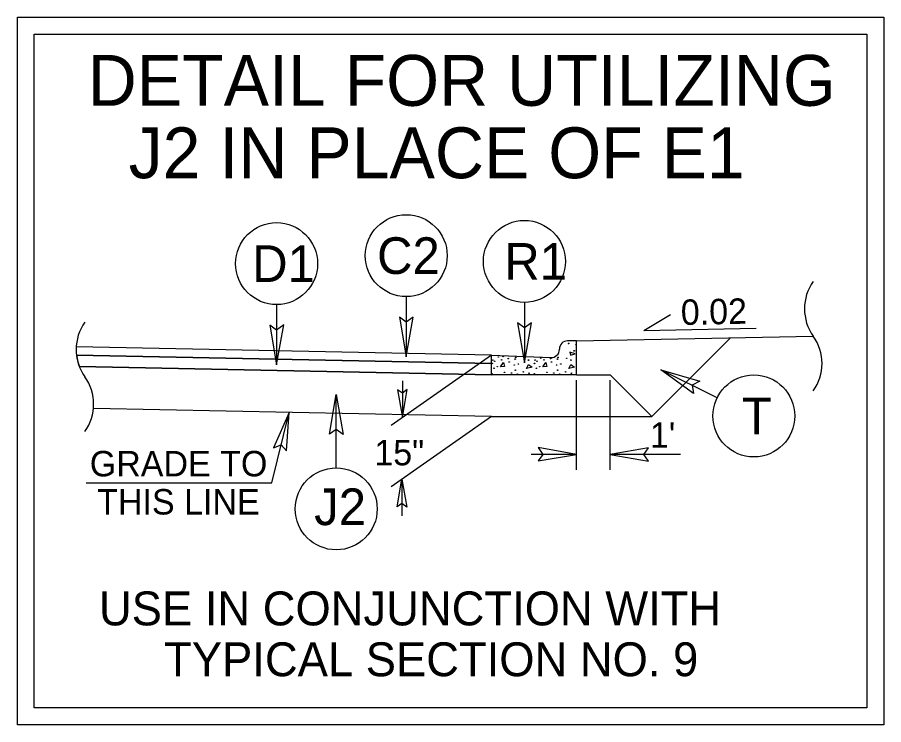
# Model space of a CAD drawing. Extents: x 1487909 to 1489267, y 497866 to 499814.
# Drawn here: x 1489064.07 to 1489089.62, y 498036.44 to 498057.3 of the extents above; entities that cross this region are included whole.
import ezdxf

# ---------------------------------------------------------------- set-up
doc = ezdxf.new("R2010")
doc.units = 0
for name, color, linetype in [('Default', 7, 'Continuous'), ('Old_Level_10', 7, 'Continuous'), ('Prop Dimension', 7, 'Continuous'), ('Prop Dimension Text', 7, 'Continuous'), ('Prop Shade Light', 7, 'Continuous'), ('Prop Terminator CELL', 7, 'Continuous'), ('Sheet Typical CELL', 7, 'Continuous'), ('Typical Curb CELL', 7, 'Continuous'), ('Typical Detail Wedge2 CELL', 7, 'Continuous'), ('Typical ID Circle CELL', 7, 'Continuous'), ('Typical Pavement Slope CELL', 7, 'Continuous'), ('Typical Pavement Slope Information CELL', 7, 'Continuous'), ('Typical Terminator CELL', 7, 'Continuous'), ('Typical Text ID Circle CELL', 7, 'Continuous'), ('Typical Text Label CELL', 7, 'Continuous')]:
    doc.layers.add(name, color=color, linetype=linetype)

msp = doc.modelspace()

# ---------------------------------------------------------------- linework, layer by layer
at = {"layer": 'Old_Level_10'}
for p, q in [((1489078.057, 498047.087), (1489065.815, 498047.332)), ((1489078.057, 498046.754), (1489078.057, 498047.087)), ((1489065.899, 498046.997), (1489078.057, 498046.754))]:
    msp.add_line(p, q, dxfattribs=at)
msp.add_arc((1489067.195, 498047.503), 1.391, 187.0449, 201.3099, dxfattribs=at)
at = {"layer": 'Prop Dimension'}
for p, q in [((1489080.556, 498043.948), (1489080.556, 498046.601)), ((1489081.556, 498043.948), (1489081.556, 498046.601)), ((1489071.572, 498043.564), (1489072.088, 498045.647)), ((1489080.556, 498044.407), (1489079.219, 498044.407)), ((1489083.624, 498044.407), (1489081.556, 498044.407)), ((1489066.1, 498043.564), (1489071.572, 498043.564))]:
    msp.add_line(p, q, dxfattribs=at)
for centre, start, end in [((1489088.674, 498048.701), 144.5148, 215.4852), ((1489067.195, 498047.503), 144.5148, 215.4852), ((1489067.195, 498047.503), 144.5148, 215.4852), ((1489086.409, 498047.086), 324.5148, 35.4852), ((1489064.93, 498045.888), 324.5148, 35.4852), ((1489064.93, 498045.888), 324.5148, 35.4852)]:
    msp.add_arc(centre, 1.391, start, end, dxfattribs=at)
at = {"layer": 'Prop Shade Light'}
for p, q in [((1489078.057, 498047.337), (1489065.807, 498047.582)), ((1489065.815, 498047.332), (1489078.057, 498047.087)), ((1489078.057, 498047.087), (1489078.057, 498047.337))]:
    msp.add_line(p, q, dxfattribs=at)
msp.add_arc((1489067.195, 498047.503), 1.391, 176.7203, 187.0449, dxfattribs=at)
at = {"layer": 'Prop Terminator CELL'}
for points in [[(1489072.006, 498044.508), (1489072.088, 498045.647), (1489071.622, 498044.597), (1489071.851, 498044.688)], [(1489079.431, 498044.213), (1489080.556, 498044.407), (1489079.425, 498044.607), (1489079.569, 498044.407)], [(1489082.681, 498044.601), (1489081.556, 498044.407), (1489082.687, 498044.207), (1489082.544, 498044.407)]]:
    msp.add_lwpolyline(points, close=True, dxfattribs=at)
at = {"layer": 'Sheet Typical CELL'}
for points in [[(1489064.07, 498057.298), (1489089.619, 498057.298), (1489089.619, 498036.435), (1489064.07, 498036.435)], [(1489064.57, 498056.798), (1489089.119, 498056.798), (1489089.119, 498036.935), (1489064.57, 498036.935)]]:
    msp.add_lwpolyline(points, close=True, dxfattribs=at)
at = {"layer": 'Typical Curb CELL'}
for p, q in [((1489080.556, 498047.754), (1489080.296, 498047.754)), ((1489080.556, 498046.754), (1489080.556, 498047.754)), ((1489078.057, 498046.754), (1489078.057, 498047.337)), ((1489078.057, 498047.337), (1489079.807, 498047.264)), ((1489080.056, 498047.504), (1489080.056, 498047.514)), ((1489080.366, 498047.42), (1489080.382, 498047.33)), ((1489080.52, 498047.376), (1489080.366, 498047.42)), ((1489080.382, 498047.33), (1489080.52, 498047.376)), ((1489078.317, 498046.993), (1489078.403, 498047.113)), ((1489078.403, 498047.113), (1489078.438, 498047)), ((1489079.082, 498046.942), (1489079.145, 498047.057)), ((1489079.145, 498047.057), (1489079.248, 498046.982)), ((1489079.567, 498046.993), (1489079.652, 498047.113)), ((1489079.652, 498047.113), (1489079.687, 498047)), ((1489080.331, 498046.942), (1489080.394, 498047.057)), ((1489080.394, 498047.057), (1489080.497, 498046.982)), ((1489078.438, 498047), (1489078.317, 498046.993)), ((1489079.248, 498046.982), (1489079.082, 498046.942)), ((1489079.687, 498047), (1489079.567, 498046.993)), ((1489080.497, 498046.982), (1489080.331, 498046.942)), ((1489080.556, 498046.754), (1489078.057, 498046.754))]:
    msp.add_line(p, q, dxfattribs=at)
for centre in [(1489080.326, 498047.678), (1489080.543, 498047.644), (1489078.397, 498047.296), (1489080.491, 498047.461), (1489078.073, 498047.091), (1489078.09, 498047.188), (1489078.146, 498047.154), (1489078.255, 498047.278), (1489078.352, 498047.194), (1489078.546, 498047.233), (1489078.574, 498047.131), (1489078.723, 498047.045), (1489078.751, 498047.217), (1489078.768, 498047.267), (1489078.848, 498047.074), (1489079.025, 498047.239), (1489079.145, 498047.188), (1489079.322, 498047.091), (1489079.339, 498047.188), (1489079.395, 498047.154), (1489079.504, 498047.248), (1489079.601, 498047.194), (1489079.795, 498047.233), (1489079.823, 498047.131), (1489079.972, 498047.045), (1489080, 498047.217), (1489080.018, 498047.267), (1489080.098, 498047.074), (1489080.274, 498047.239), (1489080.394, 498047.188), (1489078.067, 498046.783), (1489078.13, 498046.948), (1489078.226, 498046.994), (1489078.437, 498046.828), (1489078.643, 498046.806), (1489078.757, 498046.891), (1489078.991, 498046.84), (1489079.162, 498046.8), (1489079.316, 498046.783), (1489079.379, 498046.948), (1489079.475, 498046.994), (1489079.686, 498046.828), (1489079.892, 498046.806), (1489080.006, 498046.891), (1489080.24, 498046.84), (1489080.411, 498046.8), (1489078.278, 498046.76), (1489078.814, 498046.777), (1489079.527, 498046.76), (1489080.063, 498046.777)]:
    msp.add_circle(centre, 0.00802, dxfattribs=at)
for centre, start, end in [((1489080.296, 498047.514), 90, 180), ((1489079.817, 498047.504), 267.6155, 0)]:
    msp.add_arc(centre, 0.24, start, end, dxfattribs=at)
at = {"layer": 'Typical Detail Wedge2 CELL'}
for p, q in [((1489078.057, 498047.337), (1489075.092, 498045.261)), ((1489075.424, 498046.578), (1489075.424, 498045.493)), ((1489078.057, 498045.528), (1489075.093, 498043.453)), ((1489075.413, 498043.677), (1489075.413, 498042.593))]:
    msp.add_line(p, q, dxfattribs=at)
at = {"layer": 'Typical ID Circle CELL'}
for p, q in [((1489075.539, 498049.061), (1489075.539, 498047.281)), ((1489079.024, 498048.891), (1489079.024, 498047.111)), ((1489071.716, 498048.825), (1489071.716, 498047.046)), ((1489084.708, 498046.079), (1489083.05, 498046.903)), ((1489073.474, 498044.008), (1489073.474, 498046.174))]:
    msp.add_line(p, q, dxfattribs=at)
for centre in [(1489075.539, 498050.269), (1489071.716, 498050.034), (1489079.024, 498050.099), (1489085.79, 498045.541), (1489073.474, 498042.8)]:
    msp.add_circle(centre, 1.208, dxfattribs=at)
at = {"layer": 'Typical Pavement Slope CELL'}
for p, q in [((1489080.556, 498047.754), (1489087.542, 498047.894)), ((1489085.1, 498047.845), (1489082.783, 498045.528)), ((1489078.057, 498047.337), (1489065.807, 498047.582)), ((1489078.057, 498047.087), (1489065.815, 498047.332)), ((1489078.057, 498046.754), (1489065.899, 498046.997)), ((1489080.556, 498046.754), (1489081.556, 498046.754)), ((1489081.556, 498046.754), (1489082.783, 498045.528)), ((1489078.057, 498045.528), (1489066.315, 498045.762)), ((1489078.057, 498045.528), (1489082.783, 498045.528))]:
    msp.add_line(p, q, dxfattribs=at)
at = {"layer": 'Typical Pavement Slope Information CELL'}
for q in [(1489083.328, 498048.536), (1489085.861, 498048.129)]:
    msp.add_line((1489082.545, 498048.062), q, dxfattribs=at)
at = {"layer": 'Typical Terminator CELL'}
for points in [[(1489075.337, 498048.453), (1489075.539, 498047.281), (1489075.747, 498048.459), (1489075.539, 498048.309)], [(1489071.514, 498048.217), (1489071.716, 498047.046), (1489071.925, 498048.224), (1489071.716, 498048.074)], [(1489078.822, 498048.283), (1489079.024, 498047.111), (1489079.233, 498048.289), (1489079.024, 498048.139)], [(1489084.009, 498046.201), (1489083.05, 498046.903), (1489084.198, 498046.565), (1489083.971, 498046.446)], [(1489075.283, 498046.314), (1489075.424, 498045.493), (1489075.57, 498046.318), (1489075.424, 498046.213)], [(1489073.272, 498045.002), (1489073.474, 498046.174), (1489073.682, 498044.996), (1489073.474, 498045.146)], [(1489075.272, 498042.857), (1489075.413, 498043.677), (1489075.559, 498042.852), (1489075.413, 498042.957)]]:
    msp.add_lwpolyline(points, close=True, dxfattribs=at)

# ---------------------------------------------------------------- texts
at = {"layer": 'Default'}
msp.add_text('DETAIL FOR UTILIZING', height=1.5, rotation=359.9999, dxfattribs=at).set_placement((1489066.143, 498054.688))
at = {"layer": 'Prop Dimension Text'}
for s, p in [("1'", (1489082.725, 498044.606)), ('15"', (1489074.597, 498044.084)), ('GRADE TO', (1489066.206, 498043.759)), ('THIS LINE', (1489066.424, 498042.634))]:
    msp.add_text(s, height=0.75, dxfattribs=at).set_placement(p)
at = {"layer": 'Typical Pavement Slope Information CELL'}
msp.add_text('0.02', height=0.75, rotation=1.1457, dxfattribs=at).set_placement((1489083.643, 498048.223))
at = {"layer": 'Typical Text ID Circle CELL'}
for s, height, p in [('C2', 1.0817, (1489074.679, 498049.728)), ('R1', 1.0817, (1489078.431, 498049.558)), ('D1', 1.0817, (1489070.996, 498049.493)), ('T', 1.082, (1489085.434, 498045.001)), ('J2', 1.0817, (1489072.825, 498042.321))]:
    msp.add_text(s, height=height, dxfattribs=at).set_placement(p)
at = {"layer": 'Typical Text Label CELL'}
msp.add_text('J2 IN PLACE OF E1', height=1.5, rotation=360, dxfattribs=at).set_placement((1489067.353, 498052.552))
for s, p in [('USE IN CONJUNCTION WITH ', (1489066.477, 498039.364)), ('TYPICAL SECTION NO. 9', (1489068.399, 498037.864))]:
    msp.add_text(s, height=1, dxfattribs=at).set_placement(p)

doc.saveas('drawing.dxf')
